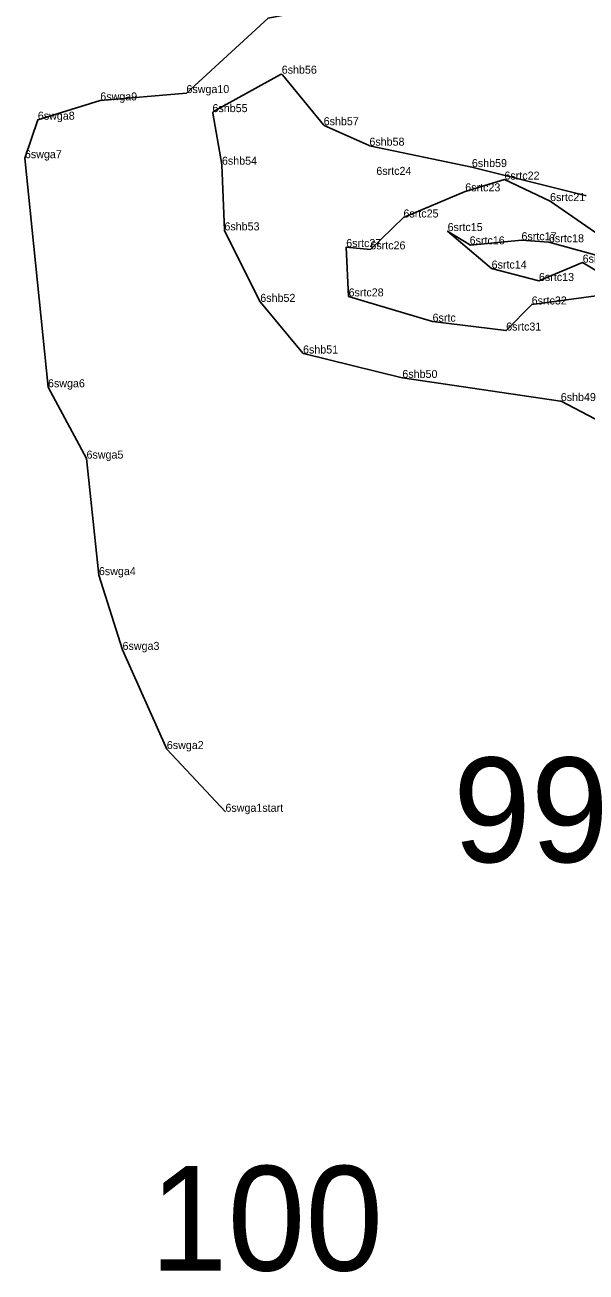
# Model space of a CAD drawing. Extents: x 2072529 to 2268812, y 436423 to 470008.
# Drawn here: x 2137933 to 2138284, y 442690 to 443469 of the extents above; entities that cross this region are included whole.
import ezdxf

# ---------------------------------------------------------------- set-up
doc = ezdxf.new("R2010")
doc.units = 0
for name, color, linetype in [('Old_Level_10', 7, 'Continuous'), ('Old_Level_20', 7, 'Continuous'), ('Old_Level_60', 7, 'Continuous'), ('Old_Level_62', 7, 'Continuous')]:
    doc.layers.add(name, color=color, linetype=linetype)

msp = doc.modelspace()

# ---------------------------------------------------------------- linework, layer by layer
at = {"layer": 'Old_Level_10'}
for p, q in [((2138050.662, 443414.542), (2138092.578, 443437.789)), ((2138050.662, 443414.542), (2138092.578, 443437.789)), ((2138050.662, 443414.542), (2138092.578, 443437.789)), ((2138093.839, 443437.546), (2138119.381, 443406.196)), ((2138093.839, 443437.546), (2138119.381, 443406.196)), ((2138093.839, 443437.546), (2138119.381, 443406.196)), ((2138055.917, 443381.406), (2138050.162, 443413.491)), ((2138055.917, 443381.406), (2138050.162, 443413.491)), ((2138055.917, 443381.406), (2138050.162, 443413.491)), ((2138119.748, 443405.915), (2138148.022, 443393.264)), ((2138119.748, 443405.915), (2138148.022, 443393.264)), ((2138119.748, 443405.915), (2138148.022, 443393.264)), ((2138148.227, 443393.198), (2138212.166, 443379.868)), ((2138148.227, 443393.198), (2138212.166, 443379.868)), ((2138148.227, 443393.198), (2138212.166, 443379.868)), ((2138057.475, 443340.534), (2138055.932, 443381.267)), ((2138057.475, 443340.534), (2138055.932, 443381.267)), ((2138057.475, 443340.534), (2138055.932, 443381.267)), ((2138212.206, 443379.859), (2138282.971, 443362.044)), ((2138212.206, 443379.859), (2138282.971, 443362.044)), ((2138212.206, 443379.859), (2138282.971, 443362.044)), ((2138079.856, 443295.771), (2138057.58, 443340.123)), ((2138079.856, 443295.771), (2138057.58, 443340.123)), ((2138079.856, 443295.771), (2138057.58, 443340.123)), ((2138106.425, 443263.679), (2138079.98, 443295.581)), ((2138106.425, 443263.679), (2138079.98, 443295.581)), ((2138106.425, 443263.679), (2138079.98, 443295.581)), ((2138168.673, 443248.175), (2138106.957, 443263.346)), ((2138168.673, 443248.175), (2138106.957, 443263.346)), ((2138168.673, 443248.175), (2138106.957, 443263.346)), ((2138267.597, 443233.749), (2138168.768, 443248.157)), ((2138267.597, 443233.749), (2138168.768, 443248.157)), ((2138267.597, 443233.749), (2138168.768, 443248.157)), ((2138309.078, 443212.116), (2138267.916, 443233.645)), ((2138309.078, 443212.116), (2138267.916, 443233.645)), ((2138309.078, 443212.116), (2138267.916, 443233.645))]:
    msp.add_line(p, q, dxfattribs=at)
for points in [[(2138098.676, 443530.69), (2138102.227, 443476.113), (2138084.758, 443472.892), (2138033.747, 443426.087), (2137979.895, 443421.496), (2137940.844, 443409.44), (2137932.77, 443385.415), (2137947.199, 443242.338), (2137971.292, 443197.782), (2137979.025, 443124.996)], [(2138098.676, 443530.69), (2138102.227, 443476.113), (2138084.758, 443472.892), (2138033.747, 443426.087), (2137979.895, 443421.496), (2137940.844, 443409.44), (2137932.77, 443385.415), (2137947.199, 443242.338), (2137971.292, 443197.782), (2137979.025, 443124.996)], [(2138297.655, 443333.293), (2138261.088, 443358.613), (2138232.551, 443372.051), (2138208.039, 443364.7), (2138169.421, 443348.392), (2138148.733, 443328.487), (2138133.622, 443329.896), (2138135.098, 443299.086), (2138187.604, 443283.32), (2138233.635, 443277.761), (2138249.574, 443294.054), (2138292.913, 443299.825)], [(2138302.713, 443307.466), (2138281.416, 443320.168), (2138254.113, 443308.722), (2138224.512, 443316.48), (2138197.006, 443339.913), (2138211.36, 443331.098), (2138243.182, 443334.169), (2138260.342, 443332.899), (2138289.85, 443324.861)], [(2137979.025, 443124.996), (2137993.813, 443078.29), (2138021.485, 443016.366), (2138058.136, 442977.179)]]:
    msp.add_lwpolyline(points, dxfattribs=at)
for centre, start, end in [((2138093.063, 443436.915), 39.171319, 119.012992), ((2138093.063, 443436.915), 39.171319, 119.012992), ((2138093.063, 443436.915), 39.171319, 119.012992), ((2138051.147, 443413.667), 119.012994, 190.167758), ((2138051.147, 443413.667), 119.012994, 190.167758), ((2138051.147, 443413.667), 119.012994, 190.167758), ((2138120.156, 443406.828), 219.171319, 245.894864), ((2138120.156, 443406.828), 219.171319, 245.894864), ((2138120.156, 443406.828), 219.171319, 245.894864), ((2138148.431, 443394.177), 245.894867, 258.223892), ((2138148.431, 443394.177), 245.894867, 258.223892), ((2138148.431, 443394.177), 245.894867, 258.223892), ((2138054.932, 443381.229), 2.169553, 10.167756), ((2138054.932, 443381.229), 2.169553, 10.167756), ((2138054.932, 443381.229), 2.169553, 10.167756), ((2138211.962, 443378.889), 75.869736, 78.223889), ((2138211.962, 443378.889), 75.869736, 78.223889), ((2138211.962, 443378.889), 75.869736, 78.223889), ((2138283.215, 443363.014), 255.869736, 291.031375), ((2138283.215, 443363.014), 255.869736, 291.031375), ((2138283.215, 443363.014), 255.869736, 291.031375), ((2138058.474, 443340.572), 182.169556, 206.667622), ((2138058.474, 443340.572), 182.169556, 206.667622), ((2138058.474, 443340.572), 182.169556, 206.667622), ((2138080.75, 443296.22), 206.667622, 219.657389), ((2138080.75, 443296.22), 206.667622, 219.657389), ((2138080.75, 443296.22), 206.667622, 219.657389), ((2138107.195, 443264.317), 219.657389, 256.189811), ((2138107.195, 443264.317), 219.657389, 256.189811), ((2138107.195, 443264.317), 219.657389, 256.189811), ((2138168.912, 443249.147), 256.189811, 261.705156), ((2138168.912, 443249.147), 256.189811, 261.705156), ((2138168.912, 443249.147), 256.189811, 261.705156), ((2138267.452, 443232.759), 62.388897, 81.705156), ((2138267.452, 443232.759), 62.388897, 81.705156), ((2138267.452, 443232.759), 62.388897, 81.705156)]:
    msp.add_arc(centre, 1, start, end, dxfattribs=at)
at = {"layer": 'Old_Level_20'}
for p, q in [((2138093.31, 443438.195), (2138093.31, 443438.195)), ((2137979.895, 443421.496), (2137979.895, 443421.496)), ((2138033.747, 443426.087), (2138033.747, 443426.087)), ((2138050.036, 443414.195), (2138050.036, 443414.195)), ((2137940.844, 443409.44), (2137940.844, 443409.44)), ((2138119.531, 443406.012), (2138119.531, 443406.012)), ((2138148.121, 443393.22), (2138148.121, 443393.22)), ((2137932.77, 443385.415), (2137932.77, 443385.415)), ((2138055.929, 443381.337), (2138055.929, 443381.337)), ((2138212.186, 443379.864), (2138212.186, 443379.864)), ((2138152.46, 443374.981), (2138152.46, 443374.981)), ((2138232.551, 443372.051), (2138232.551, 443372.051)), ((2138208.039, 443364.7), (2138208.039, 443364.7)), ((2138261.088, 443358.613), (2138261.088, 443358.613)), ((2138283.278, 443361.967), (2138283.278, 443361.967)), ((2138169.421, 443348.392), (2138169.421, 443348.392)), ((2138057.483, 443340.317), (2138057.483, 443340.317)), ((2138197.006, 443339.913), (2138197.006, 443339.913)), ((2138243.182, 443334.169), (2138243.182, 443334.169)), ((2138133.622, 443329.896), (2138133.622, 443329.896)), ((2138148.733, 443328.487), (2138148.733, 443328.487)), ((2138211.36, 443331.098), (2138211.36, 443331.098)), ((2138260.342, 443332.899), (2138260.342, 443332.899)), ((2138281.416, 443320.168), (2138281.416, 443320.168)), ((2138224.512, 443316.48), (2138224.512, 443316.48)), ((2138254.113, 443308.722), (2138254.113, 443308.722)), ((2138079.907, 443295.669), (2138079.907, 443295.669)), ((2138135.098, 443299.086), (2138135.098, 443299.086)), ((2138249.574, 443294.054), (2138249.574, 443294.054)), ((2138187.604, 443283.32), (2138187.604, 443283.32)), ((2138233.635, 443277.761), (2138233.635, 443277.761)), ((2138106.636, 443263.425), (2138106.636, 443263.425)), ((2138168.72, 443248.164), (2138168.72, 443248.164)), ((2137947.199, 443242.338), (2137947.199, 443242.338)), ((2138267.765, 443233.724), (2138267.765, 443233.724)), ((2137971.292, 443197.782), (2137971.292, 443197.782)), ((2137979.025, 443124.996), (2137979.025, 443124.996)), ((2137993.813, 443078.29), (2137993.813, 443078.29)), ((2138021.485, 443016.366), (2138021.485, 443016.366)), ((2138058.135, 442977.179), (2138058.135, 442977.179))]:
    msp.add_line(p, q, dxfattribs=at)

# ---------------------------------------------------------------- texts
at = {"layer": 'Old_Level_60'}
for s, p in [('6shb56', (2138093.31, 443438.195)), ('6swga9', (2137979.895, 443421.496)), ('6swga10', (2138033.747, 443426.087)), ('6shb55', (2138050.036, 443414.195)), ('6swga8', (2137940.844, 443409.44)), ('6shb57', (2138119.531, 443406.012)), ('6shb58', (2138148.121, 443393.22)), ('6swga7', (2137932.77, 443385.415)), ('6shb54', (2138055.929, 443381.337)), ('6srtc24', (2138152.46, 443374.981)), ('6shb59', (2138212.186, 443379.864)), ('6srtc22', (2138232.551, 443372.051)), ('6srtc23', (2138208.039, 443364.7)), ('6srtc21', (2138261.088, 443358.613)), ('6srtc25', (2138169.421, 443348.392)), ('6shb53', (2138057.483, 443340.317)), ('6srtc15', (2138197.006, 443339.913)), ('6srtc27', (2138133.622, 443329.896)), ('6srtc26', (2138148.733, 443328.487)), ('6srtc16', (2138210.795, 443331.587)), ('6srtc17', (2138243.182, 443334.169)), ('6srtc18', (2138260.342, 443332.899)), ('6srtc12', (2138281.416, 443320.168)), ('6srtc14', (2138224.512, 443316.48)), ('6srtc13', (2138254.113, 443308.722)), ('6srtc28', (2138135.098, 443299.086)), ('6shb52', (2138079.907, 443295.669)), ('6srtc32', (2138249.574, 443294.054)), ('6srtc', (2138187.604, 443283.32)), ('6srtc31', (2138233.635, 443277.761)), ('6shb51', (2138106.636, 443263.425)), ('6swga6', (2137947.199, 443242.338)), ('6shb50', (2138168.72, 443248.164)), ('6shb49', (2138267.765, 443233.724)), ('6swga5', (2137971.292, 443197.782)), ('6swga4', (2137979.025, 443124.996)), ('6swga3', (2137993.813, 443078.29)), ('6swga2', (2138021.485, 443016.366)), ('6swga1start', (2138058.136, 442977.179))]:
    msp.add_text(s, height=5, dxfattribs=at).set_placement(p)
at = {"layer": 'Old_Level_62'}
for s, p in [('99', (2138200.482, 442945.709)), ('100', (2138010.9, 442690.631))]:
    msp.add_text(s, height=65.34, dxfattribs=at).set_placement(p)

doc.saveas('drawing.dxf')
